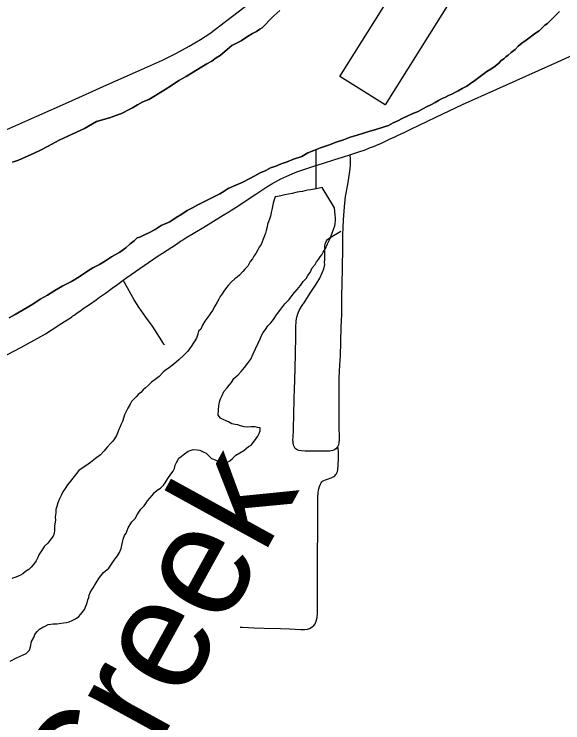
# Model space of a CAD drawing. Extents: x -483 to 680, y 0 to 440.
# Drawn here: x 201.4 to 224.56, y 190.46 to 220.38 of the extents above; entities that cross this region are included whole.
import ezdxf

# ---------------------------------------------------------------- set-up
doc = ezdxf.new("R2010")
doc.units = 0
for name, color, linetype in [('GM_X_County_Road', 7, 'Continuous'), ('GM_X_Major_River', 7, 'Continuous'), ('GM_X_Minor_Lake', 7, 'Continuous'), ('GM_X_Minor_River', 7, 'Continuous'), ('GM_X_Minor_River_Text', 7, 'Continuous'), ('GM_X_State_Route', 7, 'Continuous'), ('GM_X_Township_Road', 7, 'Continuous'), ('PM_P_Cells', 7, 'Continuous')]:
    doc.layers.add(name, color=color, linetype=linetype)

msp = doc.modelspace()

# ---------------------------------------------------------------- linework, layer by layer
at = {"layer": 'GM_X_County_Road'}
for points in [[(215.57, 214.439), (215.906, 214.553), (216.218, 214.658), (216.402, 214.732), (216.565, 214.796), (216.766, 214.879), (216.88, 214.929), (217.05, 215.007), (217.273, 215.115), (217.47, 215.203), (217.583, 215.256), (217.891, 215.403), (218.142, 215.524), (219.203, 216.037), (220.328, 216.567), (221.771, 217.22), (224.354, 218.373), (225.148, 218.73), (225.769, 219.018)], [(206.004, 209.152), (206.164, 209.262), (206.895, 209.767), (207.483, 210.174), (207.665, 210.293), (208.055, 210.54), (208.259, 210.676), (208.426, 210.795), (208.475, 210.828), (208.52, 210.854), (208.65, 210.933), (209.41, 211.395), (210.225, 211.894), (210.462, 212.041), (210.587, 212.12), (210.657, 212.162), (210.884, 212.309), (211.245, 212.542), (211.605, 212.78), (211.862, 212.956), (212.069, 213.092), (212.279, 213.221), (212.657, 213.428), (212.908, 213.546), (213.135, 213.643), (213.337, 213.72), (213.511, 213.781), (214.011, 213.946), (214.455, 214.086), (214.899, 214.227), (215.311, 214.355), (215.57, 214.439)], [(200.305, 205.593), (201.687, 206.305), (202.531, 206.774), (202.719, 206.885), (203.01, 207.067), (203.42, 207.332), (203.706, 207.52), (203.775, 207.565), (203.842, 207.608), (203.886, 207.64), (203.931, 207.672), (203.973, 207.703), (204.056, 207.765), (204.177, 207.846), (204.365, 207.98), (204.54, 208.099), (204.864, 208.324), (205.012, 208.428), (205.136, 208.516), (205.261, 208.603), (205.359, 208.674), (205.43, 208.726), (205.6, 208.852), (205.671, 208.903), (206.004, 209.152)]]:
    msp.add_lwpolyline(points, dxfattribs=at)
at = {"layer": 'GM_X_Major_River'}
for points in [[(212.619, 220.536), (212.365, 220.317), (212.168, 220.114), (212.03, 219.966), (211.872, 219.8), (211.775, 219.746), (211.639, 219.656), (211.465, 219.566), (211.251, 219.44), (210.979, 219.259), (210.592, 219.062), (210.298, 218.806), (210.102, 218.641), (209.927, 218.533), (209.752, 218.405), (209.538, 218.279), (209.248, 218.118), (208.956, 217.937), (208.665, 217.756), (208.354, 217.576), (208.043, 217.377), (207.771, 217.196), (207.48, 217.016), (207.305, 216.907), (207.091, 216.781), (206.84, 216.675), (206.608, 216.55), (206.394, 216.424), (206.201, 216.335), (206.046, 216.245), (205.93, 216.192), (205.737, 216.122), (205.429, 215.999), (204.872, 215.846), (204.367, 215.559), (203.845, 215.31), (203.304, 215.061), (202.839, 214.81), (202.452, 214.614), (202.123, 214.453), (201.834, 214.33), (201.583, 214.224), (201.332, 214.137)], [(201.332, 214.137), (201.583, 214.224), (201.834, 214.33), (202.123, 214.453), (202.452, 214.614), (202.839, 214.81), (203.304, 215.061), (203.845, 215.31), (204.367, 215.559), (204.872, 215.846), (205.429, 215.999), (205.737, 216.122), (205.93, 216.192), (206.046, 216.245), (206.201, 216.335), (206.394, 216.424), (206.608, 216.55), (206.84, 216.675), (207.091, 216.781), (207.305, 216.907), (207.48, 217.016), (207.771, 217.196), (208.043, 217.377), (208.354, 217.576), (208.665, 217.756), (208.956, 217.937), (209.248, 218.118), (209.538, 218.279), (209.752, 218.405), (209.927, 218.533), (210.102, 218.641), (210.298, 218.806), (210.592, 219.062), (210.979, 219.259), (211.251, 219.44), (211.465, 219.566), (211.639, 219.656), (211.775, 219.746), (211.872, 219.8), (212.03, 219.966), (212.168, 220.114), (212.365, 220.317), (212.619, 220.536)], [(220.671, 217.455), (220.846, 217.582), (221.354, 217.965), (221.528, 218.054), (221.703, 218.182), (221.86, 218.31), (221.959, 218.421), (222.075, 218.493), (222.154, 218.585), (222.252, 218.658), (222.389, 218.768), (222.545, 218.896), (222.683, 219.025), (222.839, 219.153), (223.014, 219.28), (223.19, 219.407), (223.366, 219.554), (223.56, 219.68), (223.797, 219.92), (223.913, 219.992), (224.05, 220.121), (224.424, 220.489)], [(224.424, 220.489), (224.05, 220.121), (223.913, 219.992), (223.797, 219.92), (223.56, 219.68), (223.366, 219.554), (223.19, 219.407), (223.014, 219.28), (222.839, 219.153), (222.683, 219.025), (222.545, 218.896), (222.389, 218.768), (222.252, 218.658), (222.154, 218.585), (222.075, 218.493), (221.959, 218.421), (221.86, 218.31), (221.703, 218.182), (221.528, 218.054), (221.354, 217.965), (220.846, 217.582), (220.671, 217.455)], [(201.198, 207.559), (201.451, 207.703), (201.781, 207.902), (202.188, 208.135), (202.5, 208.353), (202.809, 208.514), (203.12, 208.713), (203.451, 208.912), (203.818, 209.09), (204.148, 209.288), (204.46, 209.506), (204.731, 209.668), (205.003, 209.812), (205.255, 209.974), (205.508, 210.137), (205.857, 210.335), (206.111, 210.517), (206.306, 210.682), (206.463, 210.81), (206.6, 210.938), (206.715, 210.972), (206.909, 211.061), (207.122, 211.168), (207.354, 211.294), (207.607, 211.457), (207.974, 211.616), (208.246, 211.797), (208.479, 211.941), (208.712, 212.086), (208.926, 212.212), (209.158, 212.338), (209.893, 212.694), (210.087, 212.801), (210.262, 212.91), (210.437, 213.018), (210.765, 213.16), (211.055, 213.283), (211.326, 213.426), (211.558, 213.552), (211.791, 213.677), (212.023, 213.784), (212.217, 213.892), (212.447, 213.96), (212.679, 214.067), (212.93, 214.153), (213.2, 214.259), (213.546, 214.38), (213.798, 214.524), (214.049, 214.63), (214.338, 214.735), (214.666, 214.857), (214.993, 214.979), (215.301, 215.083), (215.59, 215.188), (215.879, 215.273), (216.148, 215.36), (216.418, 215.446), (216.667, 215.514), (216.975, 215.618), (217.206, 215.686), (217.4, 215.794), (217.593, 215.883), (217.786, 215.971), (217.999, 216.078), (218.231, 216.185), (218.462, 216.272), (218.656, 216.38), (218.831, 216.488), (218.986, 216.56), (219.179, 216.648), (219.315, 216.739), (219.47, 216.829), (219.605, 216.881), (219.741, 216.953), (219.876, 217.006), (220.011, 217.077), (220.147, 217.149), (220.321, 217.238), (220.515, 217.346), (220.671, 217.455)], [(220.671, 217.455), (220.515, 217.346), (220.321, 217.238), (220.147, 217.149), (220.011, 217.077), (219.876, 217.006), (219.741, 216.953), (219.605, 216.881), (219.47, 216.829), (219.315, 216.739), (219.179, 216.648), (218.986, 216.56), (218.831, 216.488), (218.656, 216.38), (218.462, 216.272), (218.231, 216.185), (217.999, 216.078), (217.786, 215.971), (217.593, 215.883), (217.4, 215.794), (217.206, 215.686), (216.975, 215.618), (216.667, 215.514), (216.418, 215.446), (216.148, 215.36), (215.879, 215.273), (215.59, 215.188), (215.301, 215.083), (214.993, 214.979), (214.666, 214.857), (214.338, 214.735), (214.049, 214.63), (213.798, 214.524), (213.546, 214.38), (213.2, 214.259), (212.93, 214.153), (212.679, 214.067), (212.447, 213.96), (212.217, 213.892), (212.023, 213.784), (211.791, 213.677), (211.558, 213.552), (211.326, 213.426), (211.055, 213.283), (210.765, 213.16), (210.437, 213.018), (210.262, 212.91), (210.087, 212.801), (209.893, 212.694), (209.158, 212.338), (208.926, 212.212), (208.712, 212.086), (208.479, 211.941), (208.246, 211.797), (207.974, 211.616), (207.607, 211.457), (207.354, 211.294), (207.122, 211.168), (206.909, 211.061), (206.715, 210.972), (206.6, 210.938), (206.463, 210.81), (206.306, 210.682), (206.111, 210.517), (205.857, 210.335), (205.508, 210.137), (205.255, 209.974), (205.003, 209.812), (204.731, 209.668), (204.46, 209.506), (204.148, 209.288), (203.818, 209.09), (203.451, 208.912), (203.12, 208.713), (202.809, 208.514), (202.5, 208.353), (202.188, 208.135), (201.781, 207.902), (201.451, 207.703), (201.198, 207.559)]]:
    msp.add_lwpolyline(points, dxfattribs=at)
at = {"layer": 'GM_X_Minor_Lake'}
for points in [[(214.407, 213.065), (214.15, 213.01), (213.92, 212.96), (213.786, 212.946), (213.671, 212.93), (213.575, 212.895), (213.441, 212.881), (213.345, 212.865), (213.134, 212.815), (212.981, 212.782), (212.828, 212.749), (212.655, 212.717), (212.521, 212.683), (212.425, 212.667), (212.363, 212.498), (212.34, 212.404), (212.274, 212.12), (212.252, 212.007), (212.228, 211.856), (212.186, 211.724), (212.144, 211.611), (212.103, 211.517), (212.08, 211.404), (212.037, 211.253), (212.015, 211.14), (211.973, 211.027), (211.911, 210.877), (211.869, 210.764), (211.827, 210.651), (211.748, 210.54), (211.687, 210.428), (211.606, 210.278), (211.526, 210.167), (211.466, 210.055), (211.367, 209.944), (211.265, 209.738), (211.147, 209.609), (211.049, 209.517), (210.911, 209.369), (210.813, 209.277), (210.715, 209.204), (210.578, 209.076), (210.44, 208.928), (210.36, 208.836), (210.26, 208.687), (210.181, 208.575), (210.101, 208.464), (210.04, 208.352), (209.979, 208.22), (209.878, 208.053), (209.777, 207.866), (209.678, 207.736), (209.578, 207.587), (209.458, 207.42), (209.358, 207.252), (209.276, 207.083), (209.178, 206.991), (209.155, 206.878), (209.093, 206.709), (208.872, 206.355), (208.732, 206.15), (208.555, 205.966), (208.359, 205.782), (208.143, 205.599), (207.909, 205.416), (207.792, 205.344), (207.695, 205.271), (207.518, 205.087), (207.361, 204.959), (207.205, 204.85), (207.068, 204.721), (206.95, 204.611), (206.852, 204.519), (206.753, 204.408), (206.636, 204.317), (206.557, 204.224), (206.439, 204.114), (206.36, 204.022), (206.299, 203.91), (206.199, 203.742), (206.098, 203.555), (206.057, 203.461), (206.034, 203.367), (205.971, 203.179), (205.91, 203.047), (205.868, 202.935), (205.827, 202.841), (205.786, 202.728), (205.724, 202.597), (205.643, 202.447), (205.564, 202.355), (205.485, 202.262), (205.327, 202.096), (205.209, 201.948), (205.051, 201.782), (204.836, 201.618), (204.621, 201.454), (204.426, 201.308), (204.271, 201.218)], [(214.407, 213.065), (214.15, 213.01), (213.92, 212.96), (213.786, 212.946), (213.671, 212.93), (213.575, 212.895), (213.441, 212.881), (213.345, 212.865), (213.134, 212.815), (212.981, 212.782), (212.828, 212.749), (212.655, 212.717), (212.521, 212.683), (212.425, 212.667), (212.363, 212.498), (212.34, 212.404), (212.274, 212.12), (212.252, 212.007), (212.228, 211.856), (212.186, 211.724), (212.144, 211.611), (212.103, 211.517), (212.08, 211.404), (212.037, 211.253), (212.015, 211.14), (211.973, 211.027), (211.911, 210.877), (211.869, 210.764), (211.827, 210.651), (211.748, 210.54), (211.687, 210.428), (211.606, 210.278), (211.526, 210.167), (211.466, 210.055), (211.367, 209.944), (211.265, 209.738), (211.147, 209.609), (211.049, 209.517), (210.911, 209.369), (210.813, 209.277), (210.715, 209.204), (210.578, 209.076), (210.44, 208.928), (210.36, 208.836), (210.26, 208.687), (210.181, 208.575), (210.101, 208.464), (210.04, 208.352), (209.979, 208.22), (209.878, 208.053), (209.777, 207.866), (209.678, 207.736), (209.578, 207.587), (209.458, 207.42), (209.358, 207.252), (209.276, 207.083), (209.178, 206.991), (209.155, 206.878), (209.093, 206.709), (208.872, 206.355), (208.732, 206.15), (208.555, 205.966), (208.359, 205.782), (208.143, 205.599), (207.909, 205.416), (207.792, 205.344), (207.695, 205.271), (207.518, 205.087), (207.361, 204.959), (207.205, 204.85), (207.068, 204.721), (206.95, 204.611), (206.852, 204.519), (206.753, 204.408), (206.636, 204.317), (206.557, 204.224), (206.439, 204.114), (206.36, 204.022), (206.299, 203.91), (206.199, 203.742), (206.098, 203.555), (206.057, 203.461), (206.034, 203.367), (205.971, 203.179), (205.91, 203.047), (205.868, 202.935), (205.827, 202.841), (205.786, 202.728), (205.724, 202.597), (205.643, 202.447), (205.564, 202.355), (205.485, 202.262), (205.327, 202.096), (205.209, 201.948), (205.051, 201.782), (204.836, 201.618), (204.621, 201.454), (204.426, 201.308), (204.271, 201.218)], [(211.268, 205.648), (211.388, 205.815), (211.49, 206.04), (211.796, 206.696), (211.838, 206.808), (211.918, 206.939), (212.018, 207.069), (212.118, 207.218), (212.236, 207.347), (212.355, 207.495), (212.475, 207.681), (212.654, 207.923), (212.833, 208.145), (213.01, 208.33), (213.17, 208.553), (213.348, 208.756), (213.486, 208.923), (213.606, 209.09), (213.724, 209.219), (213.804, 209.35), (213.904, 209.479), (213.986, 209.667), (214.105, 209.815), (214.166, 209.927), (214.245, 210.02), (214.325, 210.131), (214.385, 210.225), (214.445, 210.337), (214.526, 210.467), (214.628, 210.692), (214.729, 210.879), (214.791, 211.029), (214.834, 211.18), (214.896, 211.33), (214.938, 211.443), (214.96, 211.537), (214.963, 211.651), (214.968, 211.784), (214.952, 211.899), (214.938, 212.052), (214.924, 212.204), (214.407, 213.065)], [(211.268, 205.648), (211.388, 205.815), (211.49, 206.04), (211.796, 206.696), (211.838, 206.808), (211.918, 206.939), (212.018, 207.069), (212.118, 207.218), (212.236, 207.347), (212.355, 207.495), (212.475, 207.681), (212.654, 207.923), (212.833, 208.145), (213.01, 208.33), (213.17, 208.553), (213.348, 208.756), (213.486, 208.923), (213.606, 209.09), (213.724, 209.219), (213.804, 209.35), (213.904, 209.479), (213.986, 209.667), (214.105, 209.815), (214.166, 209.927), (214.245, 210.02), (214.325, 210.131), (214.385, 210.225), (214.445, 210.337), (214.526, 210.467), (214.628, 210.692), (214.729, 210.879), (214.791, 211.029), (214.834, 211.18), (214.896, 211.33), (214.938, 211.443), (214.96, 211.537), (214.963, 211.651), (214.968, 211.784), (214.952, 211.899), (214.938, 212.052), (214.924, 212.204), (214.407, 213.065)], [(204.267, 195.112), (204.366, 195.242), (204.428, 195.392), (204.489, 195.523), (204.513, 195.656), (204.554, 195.749), (204.576, 195.844), (204.617, 195.956), (204.678, 196.069), (204.738, 196.162), (204.798, 196.255), (204.879, 196.404), (204.999, 196.591), (205.178, 196.813), (205.393, 196.996), (205.513, 197.163), (205.652, 197.368), (205.772, 197.516), (205.852, 197.647), (205.914, 197.816), (206.003, 198.212), (206.065, 198.363), (206.126, 198.475), (206.209, 198.7), (206.369, 198.942), (206.507, 199.09), (206.609, 199.277), (206.748, 199.481), (206.886, 199.629), (206.965, 199.722), (207.026, 199.834), (207.125, 199.945), (207.224, 200.055), (207.323, 200.185), (207.44, 200.277), (207.576, 200.367), (207.714, 200.496), (207.774, 200.589), (207.894, 200.775), (208.014, 200.961), (208.114, 201.091), (208.174, 201.203), (208.198, 201.336), (208.258, 201.448), (208.36, 201.635), (208.457, 201.708), (208.594, 201.817), (208.75, 201.926), (208.961, 201.995), (209.133, 201.99), (209.246, 201.967), (209.377, 201.906), (209.509, 201.844), (209.638, 201.726), (209.73, 201.628), (209.824, 201.586), (210.012, 201.504), (210.107, 201.482), (210.22, 201.459), (210.315, 201.456), (210.411, 201.472), (210.508, 201.526), (210.625, 201.617), (210.763, 201.765), (211.093, 201.963), (211.289, 202.128), (211.405, 202.181), (211.544, 202.367), (211.623, 202.459), (211.684, 202.571), (211.744, 202.683), (211.786, 202.796), (211.79, 202.91), (211.676, 202.933), (211.582, 202.955), (211.411, 202.961), (211.258, 202.947), (211.106, 202.952), (210.955, 202.995), (210.842, 203.037), (210.728, 203.059), (210.596, 203.083), (210.446, 203.164), (210.352, 203.205), (210.221, 203.266), (210.108, 203.327), (210.017, 203.444), (210.024, 203.672), (210.049, 203.843), (210.073, 204.013), (210.115, 204.145), (210.177, 204.276), (210.258, 204.445), (210.377, 204.593), (210.477, 204.723), (210.575, 204.834), (210.676, 205.001), (210.852, 205.148), (210.99, 205.295), (211.129, 205.462), (211.268, 205.648)], [(204.267, 195.112), (204.366, 195.242), (204.428, 195.392), (204.489, 195.523), (204.513, 195.656), (204.554, 195.749), (204.576, 195.844), (204.617, 195.956), (204.678, 196.069), (204.738, 196.162), (204.798, 196.255), (204.879, 196.404), (204.999, 196.591), (205.178, 196.813), (205.393, 196.996), (205.513, 197.163), (205.652, 197.368), (205.772, 197.516), (205.852, 197.647), (205.914, 197.816), (206.003, 198.212), (206.065, 198.363), (206.126, 198.475), (206.209, 198.7), (206.369, 198.942), (206.507, 199.09), (206.609, 199.277), (206.748, 199.481), (206.886, 199.629), (206.965, 199.722), (207.026, 199.834), (207.125, 199.945), (207.224, 200.055), (207.323, 200.185), (207.44, 200.277), (207.576, 200.367), (207.714, 200.496), (207.774, 200.589), (207.894, 200.775), (208.014, 200.961), (208.114, 201.091), (208.174, 201.203), (208.198, 201.336), (208.258, 201.448), (208.36, 201.635), (208.457, 201.708), (208.594, 201.817), (208.75, 201.926), (208.961, 201.995), (209.133, 201.99), (209.246, 201.967), (209.377, 201.906), (209.509, 201.844), (209.638, 201.726), (209.73, 201.628), (209.824, 201.586), (210.012, 201.504), (210.107, 201.482), (210.22, 201.459), (210.315, 201.456), (210.411, 201.472), (210.508, 201.526), (210.625, 201.617), (210.763, 201.765), (211.093, 201.963), (211.289, 202.128), (211.405, 202.181), (211.544, 202.367), (211.623, 202.459), (211.684, 202.571), (211.744, 202.683), (211.786, 202.796), (211.79, 202.91), (211.676, 202.933), (211.582, 202.955), (211.411, 202.961), (211.258, 202.947), (211.106, 202.952), (210.955, 202.995), (210.842, 203.037), (210.728, 203.059), (210.596, 203.083), (210.446, 203.164), (210.352, 203.205), (210.221, 203.266), (210.108, 203.327), (210.017, 203.444), (210.024, 203.672), (210.049, 203.843), (210.073, 204.013), (210.115, 204.145), (210.177, 204.276), (210.258, 204.445), (210.377, 204.593), (210.477, 204.723), (210.575, 204.834), (210.676, 205.001), (210.852, 205.148), (210.99, 205.295), (211.129, 205.462), (211.268, 205.648)], [(204.271, 201.218), (204.134, 201.109), (203.777, 200.664), (203.658, 200.516), (203.558, 200.348), (203.459, 200.218), (203.397, 200.087), (203.316, 199.918), (203.253, 199.749), (203.21, 199.598), (203.168, 199.467), (203.164, 199.333), (203.142, 199.239), (203.138, 199.125), (203.154, 199.029), (203.132, 198.935), (203.108, 198.784), (203.105, 198.689), (203.102, 198.594), (203.098, 198.461), (203.056, 198.348), (202.957, 198.218), (202.818, 198.051), (202.681, 197.923), (202.56, 197.717), (202.44, 197.55), (202.399, 197.437), (202.337, 197.306), (202.218, 197.139), (202.119, 197.028), (202.021, 196.936), (201.884, 196.846), (201.767, 196.754), (201.67, 196.701), (201.477, 196.612), (201.304, 196.561)], [(204.271, 201.218), (204.134, 201.109), (203.777, 200.664), (203.658, 200.516), (203.558, 200.348), (203.459, 200.218), (203.397, 200.087), (203.316, 199.918), (203.253, 199.749), (203.21, 199.598), (203.168, 199.467), (203.164, 199.333), (203.142, 199.239), (203.138, 199.125), (203.154, 199.029), (203.132, 198.935), (203.108, 198.784), (203.105, 198.689), (203.102, 198.594), (203.098, 198.461), (203.056, 198.348), (202.957, 198.218), (202.818, 198.051), (202.681, 197.923), (202.56, 197.717), (202.44, 197.55), (202.399, 197.437), (202.337, 197.306), (202.218, 197.139), (202.119, 197.028), (202.021, 196.936), (201.884, 196.846), (201.767, 196.754), (201.67, 196.701), (201.477, 196.612), (201.304, 196.561)], [(201.231, 193.063), (201.502, 193.206), (201.753, 193.312), (201.907, 193.383), (202.045, 193.53), (202.088, 193.662), (202.133, 193.889), (202.233, 194.057), (202.276, 194.189), (202.375, 194.319), (202.473, 194.41), (202.609, 194.501), (202.706, 194.536), (202.841, 194.607), (202.956, 194.623), (203.052, 194.639), (203.204, 194.633), (203.3, 194.649), (203.491, 194.681), (203.606, 194.696), (203.721, 194.731), (203.856, 194.783), (203.992, 194.855), (204.128, 194.945), (204.267, 195.112)], [(201.231, 193.063), (201.502, 193.206), (201.753, 193.312), (201.907, 193.383), (202.045, 193.53), (202.088, 193.662), (202.133, 193.889), (202.233, 194.057), (202.276, 194.189), (202.375, 194.319), (202.473, 194.41), (202.609, 194.501), (202.706, 194.536), (202.841, 194.607), (202.956, 194.623), (203.052, 194.639), (203.204, 194.633), (203.3, 194.649), (203.491, 194.681), (203.606, 194.696), (203.721, 194.731), (203.856, 194.783), (203.992, 194.855), (204.128, 194.945), (204.267, 195.112)]]:
    msp.add_lwpolyline(points, dxfattribs=at)
at = {"layer": 'GM_X_Minor_River'}
msp.add_line((214.15, 213.01), (214.151, 214.656), dxfattribs=at)
at = {"layer": 'GM_X_State_Route'}
msp.add_lwpolyline([(185.997, 208.423), (186.654, 208.779), (187.401, 209.164), (188.24, 209.571), (189.903, 210.347), (191.399, 211.037), (192.752, 211.665), (193.996, 212.235), (195.799, 213.076), (196.842, 213.56), (198.619, 214.385), (200.968, 215.452), (202.359, 216.073), (203.694, 216.665), (205.31, 217.393), (206.532, 217.935), (207.665, 218.445), (208.223, 218.716), (208.792, 219.03), (209.271, 219.316), (209.657, 219.573), (210.331, 220.07), (211.391, 220.883)], dxfattribs=at)
at = {"layer": 'GM_X_Township_Road'}
for points in [[(215.57, 214.439), (215.582, 214.25), (215.582, 214.028), (215.574, 213.855), (215.55, 213.658), (215.471, 213.193), (215.378, 212.679), (215.329, 212.243), (215.29, 211.692), (215.287, 211.632), (215.276, 211.45), (215.271, 211.266), (215.269, 211.179), (215.265, 210.999), (215.26, 210.703), (215.257, 210.53), (215.249, 209.637), (215.237, 209.017), (215.225, 208.459), (215.216, 207.686), (215.198, 207.189), (215.178, 206.537), (215.159, 205.977), (215.143, 205.574), (215.126, 205.297), (215.114, 205.022), (215.103, 204.628), (215.106, 203.977), (215.107, 203.857), (215.111, 203.646), (215.111, 203.554), (215.111, 203.367), (215.11, 203.057), (215.125, 202.411), (215.113, 202.288), (215.089, 202.199), (215.052, 202.12)], [(215.052, 202.12), (214.975, 202.029), (214.932, 201.992), (214.851, 201.954), (214.791, 201.94), (214.731, 201.932), (214.639, 201.929), (214.547, 201.929), (214.349, 201.929), (214.066, 201.931), (213.684, 201.934), (213.529, 201.946), (213.415, 201.964), (213.351, 201.982), (213.302, 202.013), (213.263, 202.049), (213.235, 202.102), (213.21, 202.159), (213.192, 202.215), (213.185, 202.258), (213.178, 202.318), (213.173, 202.371), (213.179, 202.53), (213.189, 202.784), (213.195, 202.938), (213.208, 203.418), (213.227, 204.182), (213.236, 204.523), (213.258, 205.41), (213.291, 206.746), (213.296, 207.149), (213.308, 207.429), (213.332, 207.582), (213.377, 207.731), (213.44, 207.873), (213.533, 208.034), (213.684, 208.267), (213.898, 208.6), (214.146, 208.977), (214.3, 209.237), (214.407, 209.456), (214.469, 209.628), (214.511, 209.808), (214.51, 209.899), (214.511, 210.022), (214.513, 210.375), (214.523, 210.605), (214.534, 210.683), (214.555, 210.74), (214.59, 210.81), (214.629, 210.864), (214.679, 210.91), (214.739, 210.952), (215.195, 211.221)], [(207.745, 206.426), (207.72, 206.455), (207.634, 206.59), (207.238, 207.202), (206.963, 207.595), (206.668, 208.016), (206.464, 208.326), (206.345, 208.543), (206.183, 208.833), (206.004, 209.152)], [(214.262, 200.338), (214.29, 200.44), (214.333, 200.539), (214.364, 200.599), (214.389, 200.631), (214.421, 200.659), (214.502, 200.705), (214.633, 200.755), (214.782, 200.808), (214.895, 200.861), (214.941, 200.893), (214.973, 200.925), (215.005, 200.971), (215.026, 201.013), (215.047, 201.077), (215.065, 201.148), (215.086, 201.349), (215.1, 201.604), (215.099, 201.802), (215.093, 201.906), (215.074, 202.039), (215.052, 202.12)], [(210.938, 194.505), (211.031, 194.498), (211.528, 194.476), (211.961, 194.462), (212.642, 194.437), (213.027, 194.422), (213.506, 194.403), (213.662, 194.404), (213.785, 194.421), (213.873, 194.446), (213.98, 194.507), (214.047, 194.57), (214.103, 194.643), (214.158, 194.755), (214.198, 194.905), (214.211, 195.096), (214.21, 196.255), (214.21, 197.769), (214.22, 198.37), (214.219, 199.505), (214.22, 199.658), (214.223, 199.969), (214.235, 200.186), (214.248, 200.27), (214.262, 200.338)]]:
    msp.add_lwpolyline(points, dxfattribs=at)
at = {"layer": 'PM_P_Cells'}
for p, q in [((215.152, 217.755), (221.269, 227.512)), ((223.182, 226.313), (217.065, 216.556)), ((217.065, 216.556), (215.152, 217.755))]:
    msp.add_line(p, q, dxfattribs=at)

# ---------------------------------------------------------------- texts
at = {"layer": 'GM_X_Minor_River_Text'}
msp.add_text('Creek', height=4.7376, rotation=61.175, dxfattribs=at).set_placement((205.298, 185.471))

doc.saveas('drawing.dxf')
